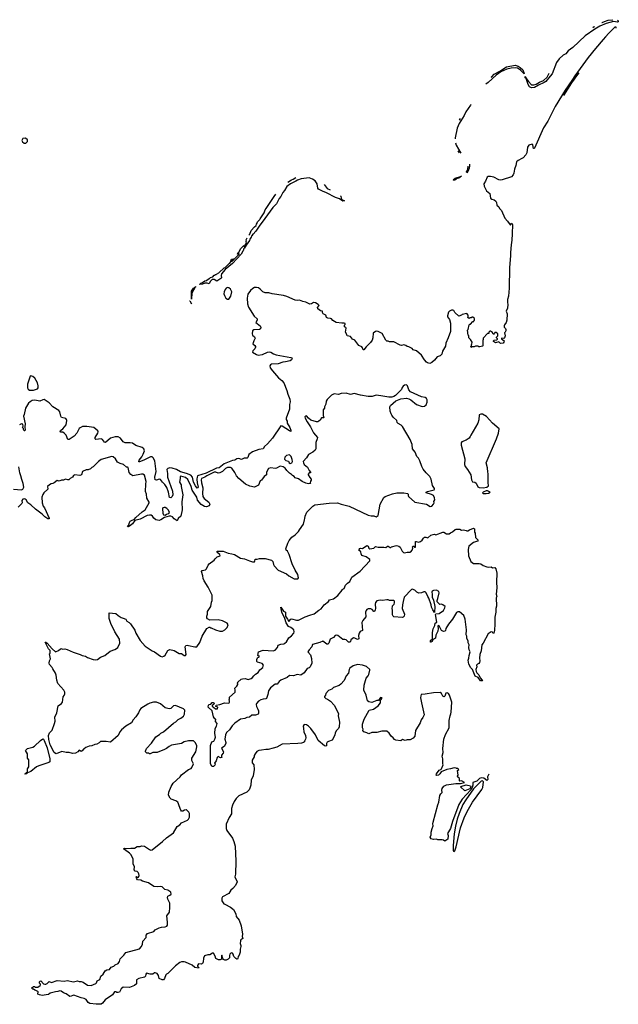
# Model space of a CAD drawing. Extents: x 2220520 to 2384350, y 721165 to 893491.
# Tile 315 of 315: x 2374816 to 2384350, y 861537 to 877205. Entities that reach past the tile are written whole.
import ezdxf

# ---------------------------------------------------------------- set-up
doc = ezdxf.new("R2010")
doc.units = 0

msp = doc.modelspace()

# ---------------------------------------------------------------- linework, layer by layer
at = {"layer": '0CON20XD'}
for points in [[(2384335, 877197), (2384350, 877185), (2384350, 877170), (2384335, 877167), (2384275, 877176), (2384154, 877146), (2384055, 877100), (2383976, 877054), (2383822, 876948), (2383625, 876764), (2383550, 876710), (2383515, 876664), (2383472, 876638), (2383410, 876580), (2383367, 876523), (2383296, 876345), (2383266, 876305), (2383195, 876224), (2383170, 876205), (2383077, 876163), (2383015, 876124), (2382965, 876120), (2382937, 876135), (2382915, 876172), (2382880, 876270), (2382865, 876280), (2382865, 876300), (2382875, 876290), (2382880, 876270), (2382906, 876245), (2382919, 876219), (2382968, 876168), (2383005, 876167), (2383042, 876178), (2383095, 876213), (2383161, 876239), (2383219, 876291), (2383251, 876353)], [(2384088, 877161), (2384095, 877163), (2384130, 877175), (2384190, 877195), (2384264, 877205)], [(2384318, 877071), (2384315, 877085), (2384295, 877087), (2384239, 877035), (2384201, 876989), (2384145, 876935), (2384111, 876889), (2383985, 876746), (2383869, 876605), (2383655, 876314), (2383619, 876255), (2383504, 876085), (2383345, 875822), (2383227, 875593), (2383158, 875482), (2383015, 875162), (2383005, 875154), (2382998, 875158), (2382988, 875215), (2382976, 875226), (2382924, 875206), (2382906, 875175), (2382893, 875087), (2382878, 875052), (2382833, 875007), (2382812, 874995), (2382755, 874967), (2382731, 874945), (2382720, 874885), (2382694, 874825), (2382688, 874765), (2382674, 874736), (2382647, 874703), (2382502, 874658), (2382466, 874654), (2382445, 874659), (2382365, 874699), (2382315, 874711), (2382275, 874712), (2382260, 874700), (2382235, 874635), (2382206, 874595), (2382214, 874555), (2382253, 874483), (2382305, 874440), (2382315, 874365), (2382335, 874351), (2382375, 874340), (2382399, 874315), (2382409, 874295), (2382416, 874255), (2382447, 874227), (2382460, 874200), (2382487, 874167), (2382541, 874045), (2382585, 874000), (2382625, 873943), (2382635, 873943), (2382655, 873966), (2382663, 873947), (2382662, 873795), (2382653, 873695), (2382641, 873625), (2382631, 873501), (2382634, 873455), (2382616, 873255), (2382609, 872935), (2382599, 872805), (2382585, 872755), (2382583, 872705), (2382590, 872675), (2382584, 872615), (2382566, 872565), (2382578, 872525), (2382572, 872425), (2382565, 872388), (2382538, 872352), (2382533, 872335), (2382534, 872314), (2382555, 872292), (2382560, 872275), (2382558, 872255), (2382547, 872235), (2382536, 872224), (2382548, 872175), (2382535, 872140), (2382525, 872130), (2382490, 872135), (2382490, 872125), (2382530, 872095), (2382528, 872075), (2382515, 872060), (2382475, 872050), (2382447, 872077), (2382395, 872062), (2382362, 872082), (2382360, 872095), (2382373, 872107), (2382415, 872110), (2382428, 872122), (2382428, 872128), (2382410, 872145), (2382410, 872155), (2382430, 872175), (2382430, 872205), (2382405, 872230), (2382385, 872230), (2382380, 872215), (2382365, 872200), (2382355, 872200), (2382348, 872228), (2382315, 872248), (2382305, 872248), (2382290, 872235), (2382288, 872212), (2382265, 872210), (2382200, 872135), (2382197, 872113), (2382190, 872105), (2382190, 872015), (2382185, 872010), (2382145, 871998), (2382128, 871998), (2382115, 872010), (2382075, 872010), (2382055, 872000), (2382015, 872000), (2382005, 871990), (2382000, 872005), (2382010, 872015), (2382010, 872035), (2382017, 872043), (2382022, 872072), (2381998, 872115), (2381970, 872145), (2381970, 872175), (2381960, 872185), (2381950, 872265), (2381960, 872275), (2381972, 872348), (2381985, 872360), (2381995, 872360), (2382035, 872400), (2382050, 872405), (2382050, 872415), (2382060, 872425), (2382058, 872448), (2382035, 872470), (2382015, 872470), (2382005, 872460), (2381985, 872460), (2381975, 872450), (2381965, 872460), (2381952, 872462), (2381960, 872475), (2381960, 872505), (2381935, 872528), (2381864, 872516), (2381850, 872505), (2381808, 872488), (2381744, 872544), (2381738, 872565), (2381728, 872575), (2381715, 872582), (2381695, 872582), (2381663, 872567), (2381645, 872550), (2381632, 872495), (2381632, 872475), (2381662, 872435), (2381677, 872375), (2381676, 872244), (2381641, 872145), (2381601, 872055), (2381595, 872008), (2381552, 871928), (2381539, 871881), (2381515, 871857), (2381465, 871841), (2381425, 871788), (2381381, 871749), (2381346, 871734), (2381312, 871742), (2381295, 871754), (2381262, 871792), (2381215, 871868), (2381135, 871938), (2381084, 871954), (2381068, 871975), (2381015, 872000), (2380985, 872003), (2380965, 872022), (2380935, 872029), (2380895, 872020), (2380876, 872024), (2380775, 872077), (2380705, 872078), (2380685, 872088), (2380665, 872088), (2380645, 872107), (2380590, 872210), (2380525, 872241), (2380505, 872246), (2380485, 872241), (2380448, 872215), (2380442, 872145), (2380430, 872105), (2380405, 872068), (2380335, 872001), (2380295, 871950), (2380285, 871950), (2380277, 871985), (2380265, 871998), (2380218, 872018), (2380153, 872103), (2380115, 872120), (2380086, 872166), (2380030, 872175), (2380028, 872195), (2380007, 872235), (2380017, 872297), (2380008, 872308), (2379990, 872315), (2379990, 872345), (2380000, 872355), (2379998, 872368), (2379985, 872378), (2379945, 872377), (2379858, 872388), (2379805, 872418), (2379784, 872444), (2379765, 872452), (2379724, 872454), (2379700, 872465), (2379692, 872505), (2379652, 872525), (2379640, 872545), (2379638, 872568), (2379605, 872572), (2379562, 872605), (2379560, 872625), (2379588, 872655), (2379570, 872675), (2379525, 872700), (2379495, 872707), (2379465, 872682), (2379435, 872676), (2379371, 872711), (2379325, 872719), (2379275, 872743), (2379245, 872738), (2379205, 872742), (2379071, 872801), (2379018, 872818), (2378835, 872844), (2378785, 872860), (2378725, 872858), (2378689, 872875), (2378648, 872918), (2378617, 872937), (2378585, 872945), (2378555, 872941), (2378531, 872929), (2378492, 872895), (2378451, 872835), (2378438, 872775), (2378443, 872685), (2378461, 872631), (2378552, 872485), (2378598, 872445), (2378598, 872425), (2378578, 872385), (2378646, 872336), (2378659, 872305), (2378652, 872285), (2378635, 872274), (2378545, 872269), (2378522, 872255), (2378519, 872205), (2378523, 872185), (2378555, 872160), (2378566, 872135), (2378544, 872095), (2378528, 872045), (2378560, 872020), (2378572, 872005), (2378573, 871995), (2378560, 871965), (2378528, 871935), (2378524, 871915), (2378585, 871876), (2378615, 871866), (2378685, 871878), (2378765, 871915), (2378795, 871921), (2378817, 871917), (2378856, 871886), (2378899, 871871), (2379135, 871832), (2379150, 871825), (2379154, 871815), (2379145, 871793), (2379125, 871778), (2379052, 871758), (2379005, 871753), (2378935, 871730), (2378825, 871725), (2378811, 871715), (2378801, 871695), (2378807, 871665), (2378841, 871615), (2378936, 871505), (2378993, 871463), (2379022, 871425), (2379070, 871305), (2379084, 871245), (2379120, 871165), (2379126, 871125), (2379115, 871081), (2379112, 871008), (2379060, 870865), (2379061, 870845), (2379076, 870815), (2379078, 870782), (2379119, 870715), (2379137, 870675), (2379137, 870653), (2379115, 870661), (2378995, 870738), (2378975, 870740), (2378842, 870548), (2378765, 870458), (2378715, 870415), (2378693, 870377), (2378625, 870368), (2378525, 870329), (2378468, 870285), (2378450, 870240), (2378441, 870229), (2378393, 870225), (2378349, 870209), (2378305, 870222), (2378275, 870217), (2378243, 870197), (2378205, 870190), (2378075, 870140), (2377995, 870076), (2377950, 870070), (2377785, 869988), (2377650, 869945), (2377641, 869925), (2377639, 869895), (2377643, 869835), (2377657, 869765), (2377655, 869756), (2377645, 869751), (2377615, 869789), (2377583, 869845), (2377566, 869925), (2377540, 869955), (2377475, 869981), (2377375, 870009), (2377313, 870045), (2377245, 870069), (2377205, 870076), (2377178, 870065), (2377162, 870045), (2377172, 869985), (2377170, 869925), (2377248, 869705), (2377254, 869645), (2377245, 869615)], [(2383946, 877080), (2383967, 877095), (2383970, 877096)], [(2382325, 876292), (2382333, 876297), (2382375, 876338), (2382465, 876388), (2382570, 876455), (2382705, 876480), (2382755, 876467), (2382788, 876445), (2382827, 876405), (2382847, 876365), (2382848, 876342), (2382792, 876402), (2382744, 876434), (2382715, 876440), (2382645, 876434), (2382572, 876418), (2382477, 876373), (2382407, 876323), (2382276, 876205), (2382242, 876180)], [(2383482, 875998), (2383483, 876000), (2383547, 876099), (2383611, 876199), (2383650, 876260), (2383673, 876292), (2383725, 876361)], [(2382000, 875855), (2381996, 875845), (2381923, 875737), (2381895, 875682), (2381816, 875554), (2381783, 875477), (2381752, 875325), (2381752, 875307)], [(2381821, 875607), (2381834, 875632)], [(2374885, 875239), (2374915, 875239), (2374942, 875265), (2374942, 875295), (2374911, 875321), (2374865, 875312), (2374849, 875285), (2374859, 875259), (2374885, 875239)], [(2381759, 875243), (2381768, 875208), (2381841, 875079)], [(2381822, 875088), (2381800, 875118)], [(2381979, 874905), (2381982, 874875), (2381976, 874844), (2381955, 874790), (2381935, 874770), (2381930, 874785), (2381952, 874818), (2381954, 874846), (2381960, 874855), (2381958, 874874)], [(2379926, 874401), (2379931, 874395), (2379934, 874364), (2379941, 874351), (2379955, 874338), (2379987, 874325), (2379965, 874317), (2379912, 874352), (2379892, 874358), (2379844, 874375), (2379702, 874452), (2379638, 874475), (2379575, 874508), (2379565, 874522), (2379552, 874592), (2379541, 874611), (2379520, 874640), (2379480, 874670), (2379425, 874691), (2379297, 874673), (2379239, 874651), (2379216, 874635), (2379127, 874593), (2379070, 874550), (2379035, 874489), (2379006, 874454), (2378975, 874394), (2378948, 874362), (2378905, 874277), (2378850, 874219), (2378719, 874039), (2378628, 873922), (2378575, 873842), (2378535, 873794), (2378527, 873793), (2378515, 873768), (2378507, 873763), (2378502, 873745), (2378480, 873715), (2378475, 873690), (2378422, 873618), (2378415, 873593), (2378408, 873592), (2378395, 873563), (2378388, 873562), (2378376, 873525), (2378368, 873522), (2378345, 873474), (2378205, 873324), (2378088, 873232), (2378029, 873161), (2378024, 873136), (2378028, 873095), (2378022, 873085), (2377955, 873045), (2377911, 873071), (2377879, 873071), (2377850, 873040), (2377835, 873002), (2377803, 873013), (2377767, 873013), (2377725, 872995), (2377682, 872992), (2377700, 873015), (2377730, 873025), (2377765, 873050), (2377790, 873055), (2377825, 873080), (2377835, 873080), (2377855, 873100), (2377890, 873115), (2377915, 873140), (2377925, 873140), (2377932, 873148), (2377945, 873150), (2377952, 873158), (2377990, 873175), (2378072, 873258), (2378087, 873263), (2378155, 873330), (2378165, 873330), (2378172, 873348), (2378185, 873360), (2378195, 873360), (2378220, 873385), (2378220, 873390), (2378205, 873390), (2378185, 873370), (2378180, 873375), (2378192, 873395), (2378215, 873400), (2378225, 873390), (2378310, 873475), (2378310, 873480), (2378290, 873480), (2378288, 873472), (2378283, 873473), (2378295, 873498), (2378310, 873510), (2378335, 873558), (2378385, 873610), (2378390, 873590), (2378398, 873592), (2378420, 873645), (2378430, 873655), (2378424, 873664), (2378425, 873680), (2378430, 873680), (2378425, 873700), (2378437, 873733)], [(2379088, 874620), (2379143, 874655), (2379172, 874670), (2379213, 874692)], [(2381725, 874650), (2381720, 874655), (2381750, 874685), (2381850, 874715), (2381810, 874685), (2381785, 874680), (2381770, 874665), (2381745, 874653), (2381725, 874650)], [(2379665, 874583), (2379711, 874521), (2379763, 874500)], [(2378463, 873775), (2378479, 873791), (2378505, 873850), (2378555, 873910), (2378580, 873930), (2378585, 873950), (2378600, 873965), (2378598, 873975), (2378605, 873987), (2378643, 874027), (2378645, 874038), (2378710, 874130), (2378725, 874182), (2378742, 874202), (2378871, 874389), (2378893, 874428)], [(2377555, 872760), (2377553, 872887), (2377582, 872935), (2377610, 872950), (2377615, 872960), (2377620, 872955), (2377610, 872950), (2377560, 872855), (2377555, 872760)], [(2378125, 872756), (2378145, 872760), (2378179, 872805), (2378197, 872875), (2378175, 872916), (2378145, 872940), (2378125, 872944), (2378105, 872934), (2378088, 872912), (2378073, 872875), (2378070, 872845), (2378076, 872815), (2378099, 872775), (2378125, 872756)], [(2377519, 872724), (2377525, 872730), (2377553, 872686)], [(2374975, 871308), (2375035, 871312), (2375100, 871330), (2375112, 871345), (2375113, 871377), (2375099, 871429), (2375055, 871498), (2375025, 871529), (2374995, 871540), (2374984, 871535), (2374943, 871405), (2374938, 871345), (2374949, 871325), (2374975, 871308)], [(2376405, 862217), (2376418, 862262), (2376475, 862320), (2376505, 862361), (2376725, 862418), (2376754, 862456), (2376770, 862495), (2376775, 862540), (2376828, 862602), (2376830, 862635), (2376853, 862665), (2376950, 862695), (2376975, 862722), (2377040, 862755), (2377074, 862766), (2377135, 862768), (2377159, 862781), (2377168, 862795), (2377172, 862845), (2377162, 862945), (2377202, 863005), (2377210, 863075), (2377206, 863146), (2377175, 863210), (2377170, 863235), (2377174, 863256), (2377208, 863272), (2377228, 863292), (2377225, 863320), (2377175, 863352), (2377130, 863365), (2377085, 863407), (2377053, 863413), (2377015, 863407), (2376955, 863412), (2376865, 863468), (2376770, 863495), (2376745, 863510), (2376695, 863520), (2376682, 863532), (2376670, 863565), (2376675, 863570), (2376685, 863560), (2376708, 863562), (2376718, 863585), (2376713, 863615), (2376705, 863632), (2376685, 863648), (2376654, 863654), (2376641, 863675), (2376644, 863725), (2376626, 863774), (2376622, 863845), (2376590, 863915), (2376565, 863942), (2376485, 863998), (2376474, 864016), (2376485, 864022), (2376515, 864017), (2376585, 864022), (2376645, 864020), (2376685, 864048), (2376735, 864050), (2376755, 864058), (2376805, 864053), (2376882, 864002), (2376905, 863991), (2376925, 863993), (2377093, 864127), (2377154, 864186), (2377265, 864267), (2377326, 864364), (2377365, 864391), (2377395, 864423), (2377488, 864465), (2377507, 864485), (2377520, 864515), (2377523, 864545), (2377520, 864575), (2377510, 864595), (2377475, 864630), (2377465, 864632), (2377443, 864627), (2377415, 864608), (2377395, 864610), (2377382, 864625), (2377354, 864695), (2377347, 864727), (2377333, 864755), (2377305, 864777), (2377230, 864800), (2377211, 864815), (2377187, 864865), (2377194, 864915), (2377226, 865005), (2377263, 865057), (2377374, 865155), (2377395, 865191), (2377505, 865273), (2377545, 865291), (2377559, 865305), (2377582, 865365), (2377559, 865415), (2377556, 865455), (2377624, 865556), (2377639, 865635), (2377636, 865656), (2377613, 865705), (2377585, 865730), (2377505, 865731), (2377438, 865712), (2377394, 865686), (2377235, 865660), (2377195, 865640), (2377152, 865605), (2377125, 865591), (2377005, 865543), (2376934, 865546), (2376895, 865522), (2376885, 865522), (2376865, 865532), (2376843, 865533), (2376822, 865552), (2376820, 865565), (2376834, 865605), (2376916, 865694), (2376986, 865795), (2377045, 865832), (2377065, 865854), (2377105, 865871), (2377265, 866011), (2377305, 866034), (2377342, 866068), (2377385, 866092), (2377426, 866124), (2377440, 866155), (2377444, 866215), (2377427, 866237), (2377295, 866291), (2377265, 866287), (2377225, 866244), (2377195, 866238), (2377135, 866255), (2377057, 866317), (2376995, 866344), (2376945, 866346), (2376891, 866329), (2376856, 866314), (2376745, 866242), (2376728, 866225), (2376708, 866175), (2376668, 866112), (2376622, 866065), (2376598, 866015), (2376509, 865961), (2376437, 865903), (2376412, 865875), (2376386, 865814), (2376265, 865707), (2376195, 865720), (2376105, 865720), (2376080, 865695), (2376045, 865678), (2376015, 865672), (2375965, 865648), (2375924, 865646), (2375870, 865625), (2375845, 865600), (2375830, 865595), (2375812, 865568), (2375795, 865562), (2375765, 865580), (2375742, 865555), (2375705, 865531), (2375656, 865526), (2375606, 865546), (2375555, 865544), (2375485, 865558), (2375396, 865524), (2375385, 865527), (2375365, 865546), (2375301, 865665), (2375280, 865750), (2375276, 865815), (2375292, 865855), (2375331, 865899), (2375370, 866005), (2375380, 866045), (2375376, 866105), (2375406, 866175), (2375430, 866285), (2375484, 866326), (2375496, 866344), (2375510, 866430), (2375525, 866450), (2375533, 866475), (2375534, 866504), (2375520, 866535), (2375424, 866644), (2375407, 866695), (2375397, 866775), (2375387, 866805), (2375342, 866875), (2375336, 866896), (2375292, 866945), (2375288, 866965), (2375290, 867005), (2375307, 867035), (2375292, 867115), (2375300, 867125), (2375302, 867165), (2375273, 867195), (2375223, 867297), (2375235, 867297), (2375255, 867281), (2375331, 867191), (2375385, 867148), (2375434, 867166), (2375464, 867196), (2375485, 867197), (2375495, 867190), (2375535, 867194), (2375572, 867185), (2375669, 867139), (2375780, 867105), (2375810, 867090), (2375865, 867077), (2375898, 867058), (2375986, 867026), (2376025, 867018), (2376056, 867024), (2376105, 867059), (2376171, 867089), (2376255, 867154), (2376329, 867181), (2376360, 867200), (2376377, 867215), (2376413, 867285), (2376407, 867347), (2376330, 867465), (2376267, 867595), (2376240, 867675), (2376240, 867765), (2376345, 867757), (2376385, 867722), (2376434, 867694), (2376466, 867684), (2376506, 867666), (2376524, 867634), (2376560, 867615), (2376583, 867593), (2376648, 867488), (2376667, 867445), (2376737, 867325), (2376814, 867234), (2376925, 867163), (2376965, 867147), (2377058, 867075), (2377085, 867067), (2377112, 867075), (2377132, 867095), (2377175, 867168), (2377205, 867182), (2377275, 867168), (2377355, 867118), (2377395, 867118), (2377435, 867090), (2377455, 867087), (2377466, 867105), (2377454, 867226), (2377461, 867249), (2377485, 867252), (2377504, 867244), (2377605, 867223), (2377637, 867223), (2377684, 867296), (2377723, 867395), (2377794, 867516), (2377835, 867540), (2377845, 867540), (2377855, 867530), (2377865, 867530), (2377934, 867494), (2378005, 867472), (2378045, 867472), (2378085, 867497), (2378122, 867535), (2378138, 867575), (2378123, 867603), (2378045, 867641), (2377975, 867656), (2377845, 867648), (2377805, 867670), (2377797, 867687), (2377797, 867715), (2377807, 867747), (2377808, 867785), (2377861, 867865), (2377870, 867935), (2377880, 867965), (2377880, 868045), (2377819, 868175), (2377754, 868274), (2377737, 868315), (2377734, 868355), (2377711, 868425), (2377721, 868439), (2377777, 868453), (2377789, 868465), (2377818, 868525), (2377836, 868544), (2377916, 868604), (2377932, 868628), (2377960, 868655), (2378010, 868675), (2378005, 868692), (2377963, 868725), (2377958, 868735), (2377964, 868746), (2378055, 868747), (2378135, 868718), (2378196, 868706), (2378235, 868692), (2378335, 868638), (2378395, 868627), (2378475, 868593), (2378525, 868580), (2378555, 868580), (2378562, 868588), (2378565, 868618), (2378599, 868621), (2378635, 868632), (2378725, 868632), (2378825, 868602), (2378850, 868585), (2378856, 868536), (2378867, 868515), (2378932, 868445), (2379068, 868385), (2379105, 868353), (2379185, 868308), (2379245, 868310), (2379258, 868325), (2379248, 868375), (2379204, 868444), (2379154, 868545), (2379106, 868695), (2379079, 868745), (2379060, 868765), (2379056, 868785), (2379087, 868875), (2379110, 868915), (2379152, 868968), (2379202, 869005), (2379255, 869058), (2379272, 869088), (2379337, 869175), (2379350, 869245), (2379360, 869265), (2379364, 869305), (2379390, 869370), (2379484, 869466), (2379515, 869484), (2379745, 869509), (2379875, 869516), (2379934, 869494), (2380065, 869463), (2380368, 869318), (2380415, 869310), (2380455, 869312), (2380495, 869293), (2380526, 869315), (2380556, 869495), (2380615, 869601), (2380635, 869616), (2380755, 869658), (2380825, 869674), (2380935, 869677), (2380994, 869664), (2381003, 869655), (2381001, 869635), (2381011, 869615), (2381110, 869530), (2381295, 869494), (2381355, 869458), (2381378, 869465), (2381409, 869495), (2381416, 869515), (2381413, 869537), (2381430, 869565), (2381425, 869598), (2381404, 869635), (2381375, 869651), (2381290, 869675), (2381292, 869685), (2381312, 869695), (2381415, 869724), (2381424, 869735), (2381421, 869745), (2381393, 869795), (2381372, 869892), (2381349, 869935), (2381288, 869995), (2381244, 870054), (2381222, 870095), (2381190, 870185), (2381165, 870228), (2381142, 870252), (2381112, 870325), (2381072, 870375), (2381067, 870445), (2381036, 870526), (2380915, 870730), (2380893, 870753), (2380845, 870780), (2380830, 870795), (2380822, 870825), (2380765, 870880), (2380745, 870910), (2380730, 870935), (2380717, 870977), (2380712, 871045), (2380722, 871065), (2380805, 871142), (2380835, 871148), (2380887, 871173), (2380975, 871180), (2381012, 871172), (2381044, 871154), (2381135, 871083), (2381225, 871051), (2381264, 871056), (2381289, 871075), (2381305, 871120), (2381306, 871155), (2381297, 871175), (2381275, 871191), (2381215, 871204), (2381040, 871285), (2381013, 871313), (2380995, 871380), (2380975, 871392), (2380945, 871388), (2380925, 871372), (2380905, 871350), (2380895, 871320), (2380803, 871227), (2380775, 871210), (2380745, 871200), (2380695, 871200), (2380569, 871219), (2380495, 871228), (2380432, 871208), (2380365, 871209), (2380245, 871230), (2380145, 871256), (2380085, 871243), (2380015, 871264), (2379935, 871258), (2379892, 871242), (2379825, 871250), (2379782, 871228), (2379711, 871159), (2379698, 871135), (2379692, 871085), (2379673, 871047), (2379670, 871025), (2379650, 870995), (2379650, 870905), (2379658, 870872), (2379625, 870870), (2379599, 870831), (2379583, 870817), (2379565, 870808), (2379545, 870808), (2379454, 870834), (2379414, 870864), (2379385, 870900), (2379372, 870898), (2379360, 870885), (2379362, 870865), (2379392, 870805), (2379449, 870725), (2379495, 870633), (2379557, 870557), (2379556, 870535), (2379532, 870475), (2379534, 870416)], [(2377245, 869615), (2377225, 869599), (2377200, 869600), (2377186, 869685), (2377159, 869759), (2377128, 869808), (2377090, 869845), (2377059, 869889), (2377035, 869896), (2376995, 869880), (2376973, 869883), (2376971, 869925), (2376990, 870015), (2376970, 870185), (2376943, 870235), (2376925, 870248), (2376902, 870248), (2376795, 870196), (2376725, 870169), (2376715, 870171), (2376719, 870195), (2376763, 870247), (2376785, 870289), (2376802, 870345), (2376795, 870378), (2376765, 870398), (2376665, 870429), (2376615, 870466), (2376575, 870474), (2376494, 870474), (2376465, 870488), (2376421, 870545), (2376385, 870567), (2376335, 870565), (2376265, 870545), (2376185, 870475), (2376165, 870480), (2376133, 870523), (2376115, 870533), (2376027, 870527), (2376017, 870537), (2376017, 870555), (2376062, 870625), (2376066, 870645), (2376061, 870665), (2375995, 870713), (2375885, 870732), (2375815, 870731), (2375778, 870712), (2375762, 870698), (2375725, 870626), (2375683, 870577), (2375605, 870524), (2375585, 870526), (2375554, 870594), (2375527, 870627), (2375505, 870639), (2375473, 870643), (2375459, 870655), (2375465, 870670), (2375505, 870694), (2375554, 870756), (2375565, 870825), (2375561, 870845), (2375549, 870859), (2375484, 870875), (2375470, 870895), (2375455, 870965), (2375438, 870988), (2375345, 871044), (2375286, 871106), (2375205, 871160), (2375185, 871158), (2375135, 871134), (2375055, 871148), (2375015, 871143), (2374985, 871126), (2374959, 871101), (2374908, 871025), (2374890, 870925), (2374878, 870895), (2374904, 870775), (2374897, 870725), (2374902, 870675), (2374896, 870664), (2374890, 870665), (2374878, 870685), (2374878, 870698), (2374860, 870715), (2374873, 870737), (2374865, 870767), (2374845, 870776), (2374815, 870758)], [(2382195, 869756), (2382255, 869764), (2382282, 869785), (2382282, 869805), (2382277, 869825), (2382277, 869985), (2382270, 870005), (2382266, 870076), (2382247, 870155), (2382409, 870535), (2382442, 870625), (2382450, 870695), (2382345, 870782), (2382249, 870889), (2382185, 870929), (2382162, 870928), (2382134, 870916), (2382130, 870835), (2382113, 870785), (2382000, 870595), (2381993, 870575), (2381972, 870545), (2381925, 870513), (2381860, 870485), (2381848, 870472), (2381848, 870435), (2381907, 870215), (2381898, 870125), (2381910, 870095), (2381948, 870048), (2382002, 869965), (2382010, 869885), (2382025, 869853), (2382065, 869844), (2382085, 869830), (2382115, 869773), (2382135, 869760), (2382195, 869756)], [(2379534, 870416), (2379532, 870375), (2379521, 870355), (2379486, 870324), (2379417, 870285), (2379384, 870235), (2379333, 870175), (2379335, 870155), (2379346, 870126), (2379402, 870082), (2379425, 870032), (2379450, 870005), (2379448, 869992), (2379425, 869993), (2379410, 869975), (2379411, 869961), (2379435, 869918), (2379460, 869895), (2379460, 869875), (2379448, 869862), (2379440, 869835), (2379448, 869822), (2379415, 869820), (2379375, 869828), (2379315, 869856), (2379257, 869897), (2379205, 869914), (2379187, 869935), (2379160, 869950), (2379145, 869970), (2379115, 869988), (2379071, 870031), (2379046, 870066), (2379012, 870092), (2378965, 870100), (2378905, 870068), (2378886, 870064), (2378815, 870076), (2378777, 870063), (2378747, 870005), (2378748, 869965), (2378712, 869935), (2378668, 869875), (2378644, 869866), (2378621, 869799), (2378555, 869766), (2378484, 869784), (2378412, 869812), (2378304, 869904), (2378271, 869945), (2378245, 870001), (2378195, 870066), (2378175, 870078), (2378125, 870081), (2378095, 870064), (2378046, 870014), (2378005, 869992), (2377975, 869989), (2377939, 870005), (2377915, 870007), (2377795, 869947), (2377765, 869925), (2377712, 869905), (2377706, 869884), (2377711, 869835), (2377734, 869755), (2377726, 869665), (2377735, 869620), (2377755, 869586), (2377830, 869530), (2377845, 869495), (2377832, 869468), (2377789, 869451), (2377760, 869460), (2377705, 869492), (2377650, 869560), (2377635, 869607), (2377561, 869721), (2377548, 869775), (2377495, 869888), (2377455, 869921), (2377381, 869939), (2377372, 869935), (2377374, 869905), (2377361, 869845), (2377390, 869805), (2377389, 869775), (2377413, 869645), (2377400, 869535), (2377404, 869405), (2377381, 869305), (2377338, 869265), (2377325, 869232), (2377275, 869264), (2377252, 869295), (2377225, 869307), (2377195, 869304), (2377125, 869281), (2377064, 869246), (2377035, 869238), (2376985, 869247), (2376955, 869271), (2376932, 869302), (2376908, 869318), (2376885, 869321), (2376845, 869315), (2376735, 869259), (2376652, 869238), (2376614, 869185), (2376565, 869144), (2376545, 869134), (2376537, 869137), (2376534, 869145), (2376552, 869168), (2376565, 869205), (2376578, 869225), (2376605, 869241), (2376638, 869252), (2376664, 869285), (2376769, 869375), (2376817, 869403), (2376877, 869515), (2376877, 869525), (2376842, 869592), (2376834, 869655), (2376822, 869695), (2376824, 869816), (2376831, 869855), (2376806, 869956), (2376775, 869971), (2376755, 869972), (2376616, 869946), (2376585, 869966), (2376559, 869999), (2376545, 870078), (2376535, 870087), (2376515, 870083), (2376468, 870128), (2376415, 870144), (2376375, 870163), (2376340, 870215), (2376305, 870250), (2376285, 870254), (2376115, 870206), (2376070, 870175), (2375985, 870088), (2375965, 870078), (2375945, 870058), (2375905, 870042), (2375875, 870042), (2375817, 870013), (2375798, 869965), (2375775, 869952), (2375695, 869963), (2375675, 869953), (2375656, 869924), (2375620, 869905), (2375600, 869885), (2375585, 869883), (2375545, 869896), (2375515, 869878), (2375481, 869879), (2375446, 869864), (2375415, 869870), (2375365, 869834), (2375345, 869824), (2375315, 869820), (2375289, 869805), (2375261, 869775), (2375267, 869735), (2375202, 869675), (2375185, 869650), (2375171, 869609), (2375172, 869515), (2375192, 869465), (2375211, 869435), (2375288, 869275), (2375285, 869263), (2375264, 869264), (2375215, 869292), (2375173, 869335), (2375070, 869415), (2374995, 869487), (2374945, 869517), (2374922, 869565), (2374905, 869576), (2374885, 869580), (2374867, 869573), (2374852, 869555), (2374856, 869515), (2374850, 869505), (2374791, 869449)], [(2379125, 870143), (2379150, 870155), (2379160, 870175), (2379158, 870205), (2379138, 870255), (2379115, 870279), (2379065, 870270), (2379040, 870245), (2379033, 870213), (2379053, 870193), (2379095, 870180), (2379110, 870155), (2379125, 870143)], [(2374715, 869736), (2374845, 869722), (2374868, 869735), (2374881, 869765), (2374873, 869825), (2374848, 869888), (2374837, 869947), (2374820, 869995), (2374801, 870091)], [(2382204, 869664), (2382245, 869664), (2382285, 869668), (2382310, 869685), (2382266, 869706), (2382245, 869706), (2382195, 869686), (2382188, 869675), (2382204, 869664)], [(2377135, 869320), (2377155, 869335), (2377193, 869347), (2377204, 869365), (2377188, 869398), (2377158, 869428), (2377135, 869442), (2377117, 869443), (2377098, 869435), (2377091, 869419), (2377097, 869355), (2377107, 869327), (2377135, 869320)], [(2377885, 865320), (2377875, 865328), (2377854, 865365), (2377853, 865655), (2377877, 865713), (2377908, 865725), (2377926, 865755), (2377934, 865786), (2377926, 865845), (2377929, 865925), (2377951, 865965), (2377962, 866005), (2377933, 866035), (2377940, 866075), (2377925, 866082), (2377905, 866110), (2377882, 866205), (2377820, 866265), (2377822, 866295), (2377835, 866310), (2377858, 866312), (2377882, 866338), (2377895, 866342), (2377908, 866335), (2377912, 866318), (2377898, 866302), (2377882, 866298), (2377882, 866282), (2377935, 866240), (2377965, 866240), (2377970, 866265), (2377940, 866275), (2377943, 866297), (2378005, 866307), (2378077, 866333), (2378135, 866328), (2378150, 866335), (2378160, 866345), (2378160, 866365), (2378152, 866375), (2378152, 866388), (2378160, 866395), (2378160, 866425), (2378246, 866504), (2378249, 866535), (2378243, 866567), (2378275, 866600), (2378290, 866625), (2378290, 866635), (2378280, 866645), (2378290, 866655), (2378290, 866665), (2378345, 866710), (2378363, 866717), (2378405, 866722), (2378455, 866707), (2378505, 866721), (2378525, 866736), (2378546, 866764), (2378570, 866790), (2378612, 866819), (2378641, 866859), (2378686, 866895), (2378696, 866915), (2378698, 866935), (2378678, 866958), (2378602, 866982), (2378593, 866993), (2378592, 867025), (2378602, 867048), (2378615, 867060), (2378625, 867060), (2378638, 867075), (2378610, 867085), (2378622, 867145), (2378695, 867172), (2378855, 867162), (2378885, 867172), (2378923, 867215), (2378935, 867252), (2378975, 867268), (2379025, 867271), (2379039, 867281), (2379064, 867306), (2379104, 867366), (2379145, 867400), (2379181, 867445), (2379190, 867465), (2379183, 867495), (2379132, 867535), (2379095, 867551), (2379060, 867605), (2379037, 867676), (2378990, 867775), (2378974, 867856), (2379019, 867795), (2379049, 867775), (2379052, 867765), (2379048, 867715), (2379080, 867665), (2379105, 867630), (2379134, 867666), (2379145, 867670), (2379225, 867650), (2379255, 867649), (2379365, 867705), (2379435, 867731), (2379505, 867749), (2379579, 867811), (2379615, 867830), (2379663, 867895), (2379732, 867948), (2379750, 867975), (2379815, 867987), (2379885, 868043), (2379950, 868125), (2379950, 868135), (2379984, 868156), (2380003, 868205), (2380035, 868239), (2380076, 868264), (2380108, 868335), (2380240, 868430), (2380392, 868595), (2380392, 868615), (2380335, 868657), (2380265, 868680), (2380252, 868705), (2380247, 868737), (2380220, 868765), (2380222, 868775), (2380235, 868792), (2380245, 868797), (2380275, 868792), (2380345, 868840), (2380365, 868828), (2380376, 868796), (2380395, 868783), (2380455, 868794), (2380485, 868823), (2380527, 868813), (2380615, 868813), (2380645, 868808), (2380673, 868827), (2380683, 868827), (2380715, 868808), (2380725, 868808), (2380735, 868818), (2380815, 868840), (2380857, 868827), (2380875, 868810), (2380909, 868745), (2380928, 868725), (2380945, 868721), (2380985, 868733), (2381035, 868731), (2381047, 868735), (2381068, 868765), (2381079, 868795), (2381072, 868815), (2381075, 868827), (2381095, 868827), (2381105, 868812), (2381118, 868812), (2381121, 868899), (2381132, 868902), (2381165, 868892), (2381198, 868902), (2381228, 868925), (2381247, 868955), (2381265, 868970), (2381285, 868973), (2381315, 868962), (2381365, 869000), (2381400, 869015), (2381424, 869016), (2381445, 869010), (2381555, 869052), (2381572, 869052), (2381614, 869024), (2381655, 869022), (2381675, 869042), (2381710, 869055), (2381752, 869095), (2381765, 869100), (2381826, 869096), (2381855, 869082), (2381886, 869086), (2381927, 869077), (2381935, 869070), (2381955, 869070), (2381978, 869085), (2382045, 869112), (2382060, 869105), (2382058, 869048), (2382070, 869035), (2382078, 868965), (2382084, 868954), (2382120, 868925), (2382105, 868908), (2382044, 868886), (2381970, 868825), (2381960, 868775), (2381962, 868675), (2382003, 868583), (2382045, 868554), (2382135, 868554), (2382158, 868548), (2382195, 868520), (2382255, 868499), (2382276, 868494), (2382326, 868496), (2382345, 868483), (2382385, 868490), (2382399, 868469), (2382415, 868395), (2382409, 868255), (2382414, 868165), (2382405, 868065), (2382413, 868027), (2382406, 868005), (2382408, 867875), (2382397, 867835), (2382400, 867775), (2382383, 867695), (2382382, 867588), (2382377, 867493), (2382365, 867443), (2382355, 867440), (2382345, 867457), (2382325, 867466), (2382275, 867432), (2382200, 867285), (2382178, 867255), (2382168, 867162), (2382147, 867105), (2382141, 867045), (2382146, 867005), (2382139, 866975), (2382129, 866961), (2382105, 866952), (2382090, 866935), (2382097, 866905), (2382081, 866865), (2382085, 866835), (2382095, 866814), (2382128, 866779), (2382150, 866730), (2382181, 866695), (2382185, 866683), (2382154, 866684), (2382117, 866737), (2382069, 866759), (2382025, 866862), (2382001, 866891), (2381971, 866951), (2381959, 867015), (2381970, 867045), (2381972, 867088), (2381989, 867145), (2381974, 867175), (2381969, 867215), (2381972, 867255), (2381958, 867288), (2381958, 867315), (2381938, 867362), (2381938, 867395), (2381927, 867415), (2381931, 867495), (2381913, 867665), (2381888, 867725), (2381823, 867783), (2381795, 867781), (2381775, 867770), (2381709, 867665), (2381644, 867586), (2381605, 867518), (2381596, 867485), (2381585, 867476), (2381565, 867470), (2381536, 867486), (2381495, 867558), (2381482, 867565), (2381477, 867553), (2381483, 867515), (2381478, 867472), (2381445, 867410), (2381436, 867365), (2381425, 867354), (2381397, 867343), (2381385, 867310), (2381365, 867297), (2381358, 867298), (2381359, 867325), (2381389, 867351), (2381388, 867455), (2381400, 867510), (2381426, 867565), (2381435, 867600), (2381462, 867618), (2381438, 867742), (2381445, 867750), (2381496, 867754), (2381568, 867802), (2381589, 867845), (2381590, 867865), (2381555, 867896), (2381535, 867902), (2381505, 867900), (2381464, 867944), (2381463, 867965), (2381477, 867995), (2381497, 868085), (2381489, 868105), (2381455, 868129), (2381405, 868123), (2381387, 868113), (2381379, 868095), (2381384, 868065), (2381383, 868015), (2381406, 867966), (2381428, 867868), (2381425, 867770), (2381395, 867813), (2381377, 867855), (2381371, 867891), (2381331, 868001), (2381315, 868026), (2381292, 868085), (2381275, 868099), (2381255, 868100), (2381215, 868082), (2381175, 868077), (2381142, 868095), (2381108, 868128), (2381065, 868142), (2381055, 868139), (2380940, 868015), (2380921, 867945), (2380914, 867895), (2380910, 867835), (2380947, 867745), (2380938, 867712), (2380925, 867698), (2380905, 867692), (2380775, 867702), (2380762, 867712), (2380754, 867735), (2380752, 867815), (2380748, 867825), (2380755, 867880), (2380778, 867905), (2380787, 867927), (2380785, 867950), (2380770, 867965), (2380707, 867963), (2380685, 867972), (2380665, 867972), (2380595, 867960), (2380555, 867969), (2380506, 867955), (2380485, 867930), (2380477, 867905), (2380482, 867835), (2380478, 867812), (2380465, 867787), (2380455, 867790), (2380432, 867822), (2380411, 867831), (2380365, 867830), (2380345, 867818), (2380336, 867805), (2380326, 867775), (2380327, 867703), (2380279, 867645), (2380267, 867615), (2380277, 867485), (2380241, 867469), (2380224, 867445), (2380214, 867405), (2380216, 867354), (2380195, 867344), (2380155, 867364), (2380135, 867366), (2380092, 867338), (2380085, 867310), (2380073, 867297), (2380055, 867300), (2380016, 867336), (2379995, 867343), (2379965, 867340), (2379882, 867405), (2379855, 867411), (2379840, 867405), (2379816, 867374), (2379759, 867345), (2379740, 867285), (2379725, 867268), (2379709, 867269), (2379645, 867318), (2379595, 867292), (2379480, 867265), (2379470, 867225), (2379425, 867180), (2379407, 867145), (2379446, 867096), (2379465, 867040), (2379469, 866965), (2379444, 866905), (2379425, 866889), (2379395, 866879), (2379347, 866813), (2379295, 866776), (2379235, 866786), (2379175, 866764), (2379115, 866768), (2379075, 866736), (2378974, 866696), (2378947, 866675), (2378918, 866632), (2378885, 866630), (2378808, 866572), (2378778, 866525), (2378768, 866465), (2378747, 866405), (2378734, 866396), (2378695, 866394), (2378656, 866384), (2378618, 866362), (2378586, 866325), (2378581, 866305), (2378586, 866276), (2378610, 866235), (2378619, 866205), (2378621, 866165), (2378615, 866152), (2378573, 866137), (2378515, 866138), (2378475, 866107), (2378435, 866103), (2378400, 866085), (2378335, 866073), (2378242, 866008), (2378202, 865968), (2378155, 865904), (2378109, 865861), (2378094, 865825), (2378081, 865755), (2378100, 865705), (2378098, 865685), (2378075, 865640), (2378030, 865615), (2378064, 865555), (2378056, 865534), (2378028, 865502), (2378028, 865478), (2378036, 865464), (2378015, 865460), (2377975, 865478), (2377960, 865465), (2377947, 865413), (2377920, 865375), (2377928, 865365), (2377925, 865340), (2377905, 865322), (2377885, 865320)], [(2382289, 865200), (2382268, 865155), (2382274, 865115), (2382255, 865099), (2382207, 865137), (2382165, 865142), (2382141, 865129), (2382095, 865087), (2382032, 865065), (2382033, 865023), (2382021, 864985), (2381999, 864951), (2381865, 864801), (2381812, 864715), (2381710, 864445), (2381678, 864332), (2381630, 864255), (2381642, 864225), (2381634, 864165), (2381585, 864132), (2381565, 864148), (2381543, 864153), (2381475, 864152), (2381453, 864163), (2381405, 864160), (2381368, 864168), (2381356, 864195), (2381369, 864235), (2381371, 864275), (2381385, 864332), (2381401, 864375), (2381396, 864406), (2381399, 864435), (2381477, 864713), (2381494, 864755), (2381510, 864860), (2381524, 864886), (2381546, 864905), (2381538, 864945), (2381547, 864973), (2381571, 865009), (2381615, 865029), (2381762, 865052), (2381835, 865049), (2381900, 865065), (2381855, 865092), (2381825, 865090), (2381820, 865095), (2381822, 865132), (2381795, 865150), (2381790, 865165), (2381798, 865185), (2381790, 865255), (2381808, 865275), (2381795, 865290), (2381775, 865290), (2381767, 865297), (2381735, 865302), (2381675, 865283), (2381620, 865275), (2381526, 865234), (2381507, 865203), (2381485, 865182), (2381457, 865177), (2381450, 865185), (2381454, 865205), (2381495, 865260), (2381525, 865271), (2381535, 865284), (2381561, 865345), (2381554, 865365), (2381554, 865444), (2381546, 865485), (2381558, 865545), (2381556, 865605), (2381569, 865755), (2381595, 865830), (2381656, 865934), (2381657, 866055), (2381671, 866129), (2381683, 866157), (2381690, 866185), (2381696, 866344), (2381663, 866455), (2381645, 866482), (2381625, 866492), (2381605, 866487), (2381585, 866440), (2381575, 866430), (2381555, 866438), (2381535, 866482), (2381515, 866497), (2381406, 866494), (2381275, 866471), (2381221, 866469), (2381210, 866465), (2381203, 866447), (2381202, 866415), (2381214, 866334), (2381256, 866144), (2381235, 866100), (2381208, 866065), (2381192, 866015), (2381122, 865895), (2381107, 865805), (2381085, 865772), (2381035, 865744), (2380986, 865744), (2380955, 865737), (2380915, 865752), (2380885, 865732), (2380805, 865739), (2380785, 865750), (2380766, 865776), (2380730, 865805), (2380699, 865849), (2380662, 865882), (2380585, 865882), (2380505, 865860), (2380425, 865862), (2380375, 865842), (2380347, 865857), (2380295, 865872), (2380282, 865895), (2380288, 865915), (2380278, 865935), (2380278, 865995), (2380300, 866075), (2380383, 866217), (2380450, 866235), (2380525, 866288), (2380560, 866335), (2380560, 866375), (2380580, 866395), (2380580, 866405), (2380590, 866415), (2380565, 866420), (2380528, 866372), (2380505, 866370), (2380425, 866340), (2380375, 866350), (2380358, 866368), (2380332, 866455), (2380298, 866538), (2380300, 866615), (2380332, 866728), (2380367, 866763), (2380376, 866785), (2380394, 866855), (2380391, 866865), (2380340, 866910), (2380275, 866931), (2380195, 866944), (2380125, 866924), (2380074, 866885), (2380064, 866865), (2380053, 866807), (2380015, 866765), (2379985, 866690), (2379930, 866630), (2379905, 866612), (2379815, 866576), (2379785, 866551), (2379735, 866528), (2379690, 866485), (2379688, 866455), (2379670, 866435), (2379670, 866425), (2379690, 866405), (2379720, 866395), (2379765, 866362), (2379825, 866298), (2379892, 866165), (2379888, 866125), (2379912, 866025), (2379906, 865954), (2379892, 865925), (2379862, 865895), (2379842, 865855), (2379835, 865820), (2379795, 865740), (2379735, 865720), (2379715, 865708), (2379701, 865689), (2379700, 865650), (2379685, 865647), (2379672, 865652), (2379572, 865735), (2379526, 865826), (2379453, 865925), (2379415, 865962), (2379385, 865982), (2379345, 865988), (2379332, 865965), (2379334, 865926), (2379344, 865875), (2379367, 865815), (2379372, 865775), (2379368, 865755), (2379350, 865725), (2379350, 865715), (2379337, 865703), (2379305, 865692), (2379245, 865688), (2378995, 865678), (2378912, 865628), (2378855, 865612), (2378775, 865594), (2378735, 865594), (2378665, 865579), (2378625, 865577), (2378595, 865558), (2378568, 865525), (2378552, 865495), (2378550, 865475), (2378518, 865422), (2378518, 865378), (2378543, 865345), (2378552, 865275), (2378537, 865173), (2378502, 865105), (2378498, 865025), (2378484, 864976), (2378472, 864948), (2378433, 864915), (2378305, 864853), (2378266, 864814), (2378233, 864765), (2378204, 864706), (2378188, 864655), (2378190, 864570), (2378153, 864507), (2378104, 864405), (2378106, 864335), (2378116, 864305), (2378208, 864178), (2378229, 864129), (2378246, 864055), (2378260, 863815), (2378252, 863605), (2378240, 863565), (2378278, 863485), (2378252, 863425), (2378212, 863378), (2378178, 863355), (2378149, 863301), (2378048, 863245), (2378038, 863225), (2378038, 863185), (2378055, 863150), (2378070, 863135), (2378085, 863132), (2378174, 863084), (2378223, 863045), (2378259, 862975), (2378263, 862935), (2378309, 862875), (2378346, 862785), (2378366, 862654), (2378360, 862615), (2378368, 862585), (2378338, 862565), (2378331, 862549), (2378327, 862505), (2378338, 862475), (2378338, 862455), (2378330, 862415), (2378330, 862365), (2378313, 862317), (2378298, 862295), (2378293, 862265), (2378285, 862253), (2378275, 862254), (2378257, 862265), (2378228, 862298), (2378217, 862335), (2378203, 862353), (2378185, 862358), (2378163, 862335), (2378156, 862314), (2378156, 862275), (2378137, 862253), (2378105, 862240), (2378081, 862241), (2378061, 862251), (2378050, 862265), (2378035, 862320), (2378028, 862305), (2378028, 862255), (2378010, 862245), (2377985, 862243), (2377942, 862265), (2377931, 862305), (2377905, 862350), (2377885, 862353), (2377845, 862322), (2377815, 862326), (2377762, 862308), (2377745, 862270), (2377736, 862205), (2377727, 862185), (2377713, 862177), (2377665, 862180), (2377648, 862155), (2377650, 862145), (2377670, 862125), (2377665, 862110), (2377605, 862122), (2377565, 862158), (2377455, 862208), (2377435, 862212), (2377395, 862210), (2377369, 862201), (2377295, 862148), (2377173, 862027), (2377155, 862018), (2377143, 862005), (2377124, 861946), (2377105, 861924), (2377085, 861924), (2377040, 861950), (2377026, 861995), (2377007, 862025), (2376975, 862040), (2376962, 862038), (2376935, 862018), (2376895, 862018), (2376835, 862030), (2376824, 862015), (2376818, 861982), (2376804, 861966), (2376715, 861949), (2376678, 861925), (2376674, 861865), (2376645, 861834), (2376565, 861804), (2376462, 861808), (2376430, 861785), (2376405, 861732), (2376385, 861723), (2376365, 861723), (2376345, 861737), (2376328, 861735), (2376293, 861687), (2376175, 861610), (2376137, 861553), (2376115, 861537), (2376035, 861537), (2375935, 861548), (2375905, 861564), (2375875, 861612), (2375845, 861630), (2375795, 861638), (2375680, 861680), (2375665, 861679), (2375635, 861664), (2375613, 861663), (2375556, 861706), (2375515, 861720), (2375475, 861746), (2375455, 861749), (2375425, 861739), (2375385, 861736), (2375303, 861715), (2375276, 861694), (2375240, 861685), (2375175, 861676), (2375130, 861685), (2375105, 861700), (2375110, 861735), (2375103, 861743), (2375075, 861758), (2375055, 861760), (2375038, 861778), (2375025, 861780), (2375012, 861792), (2375012, 861798), (2375035, 861820), (2375055, 861820), (2375065, 861812), (2375105, 861812), (2375140, 861835), (2375150, 861845), (2375150, 861855), (2375130, 861875), (2375130, 861895), (2375143, 861907), (2375155, 861910), (2375194, 861864), (2375215, 861857), (2375235, 861858), (2375255, 861868), (2375285, 861898), (2375325, 861882), (2375414, 861916), (2375525, 861904), (2375574, 861916), (2375675, 861893), (2375735, 861908), (2375765, 861897), (2375795, 861897), (2375825, 861888), (2375895, 861843), (2375955, 861837), (2376031, 861869), (2376041, 861879), (2376052, 861908), (2376095, 861932), (2376107, 861985), (2376147, 862015), (2376175, 862070), (2376205, 862084), (2376245, 862090), (2376275, 862127), (2376315, 862142), (2376338, 862165), (2376382, 862188), (2376405, 862217)], [(2374905, 865200), (2374900, 865205), (2374940, 865235), (2374940, 865285), (2374960, 865315), (2374960, 865425), (2374940, 865455), (2374940, 865525), (2374910, 865575), (2374940, 865605), (2375025, 865628), (2375054, 865646), (2375145, 865737), (2375185, 865762), (2375195, 865756), (2375205, 865737), (2375255, 865618), (2375297, 865445), (2375296, 865395), (2375282, 865385), (2375119, 865331), (2375086, 865314), (2374995, 865242), (2374942, 865218), (2374925, 865202), (2374905, 865200)], [(2381735, 863968), (2381745, 863980), (2381765, 864044), (2381838, 864345), (2381895, 864505), (2381943, 864607), (2382028, 864755), (2382177, 864955), (2382191, 864985), (2382201, 865075), (2382185, 865091), (2382165, 865086), (2382045, 864963), (2381920, 864790), (2381876, 864715), (2381813, 864575), (2381783, 864485), (2381755, 864374), (2381735, 864251), (2381719, 864065), (2381722, 863985), (2381725, 863972), (2381735, 863968)], [(2381905, 864935), (2381837, 864995), (2381841, 865005), (2381925, 865030), (2381995, 865011), (2382000, 864995), (2381985, 864968), (2381905, 864935)]]:
    msp.add_lwpolyline(points, dxfattribs=at)

doc.saveas('drawing.dxf')
